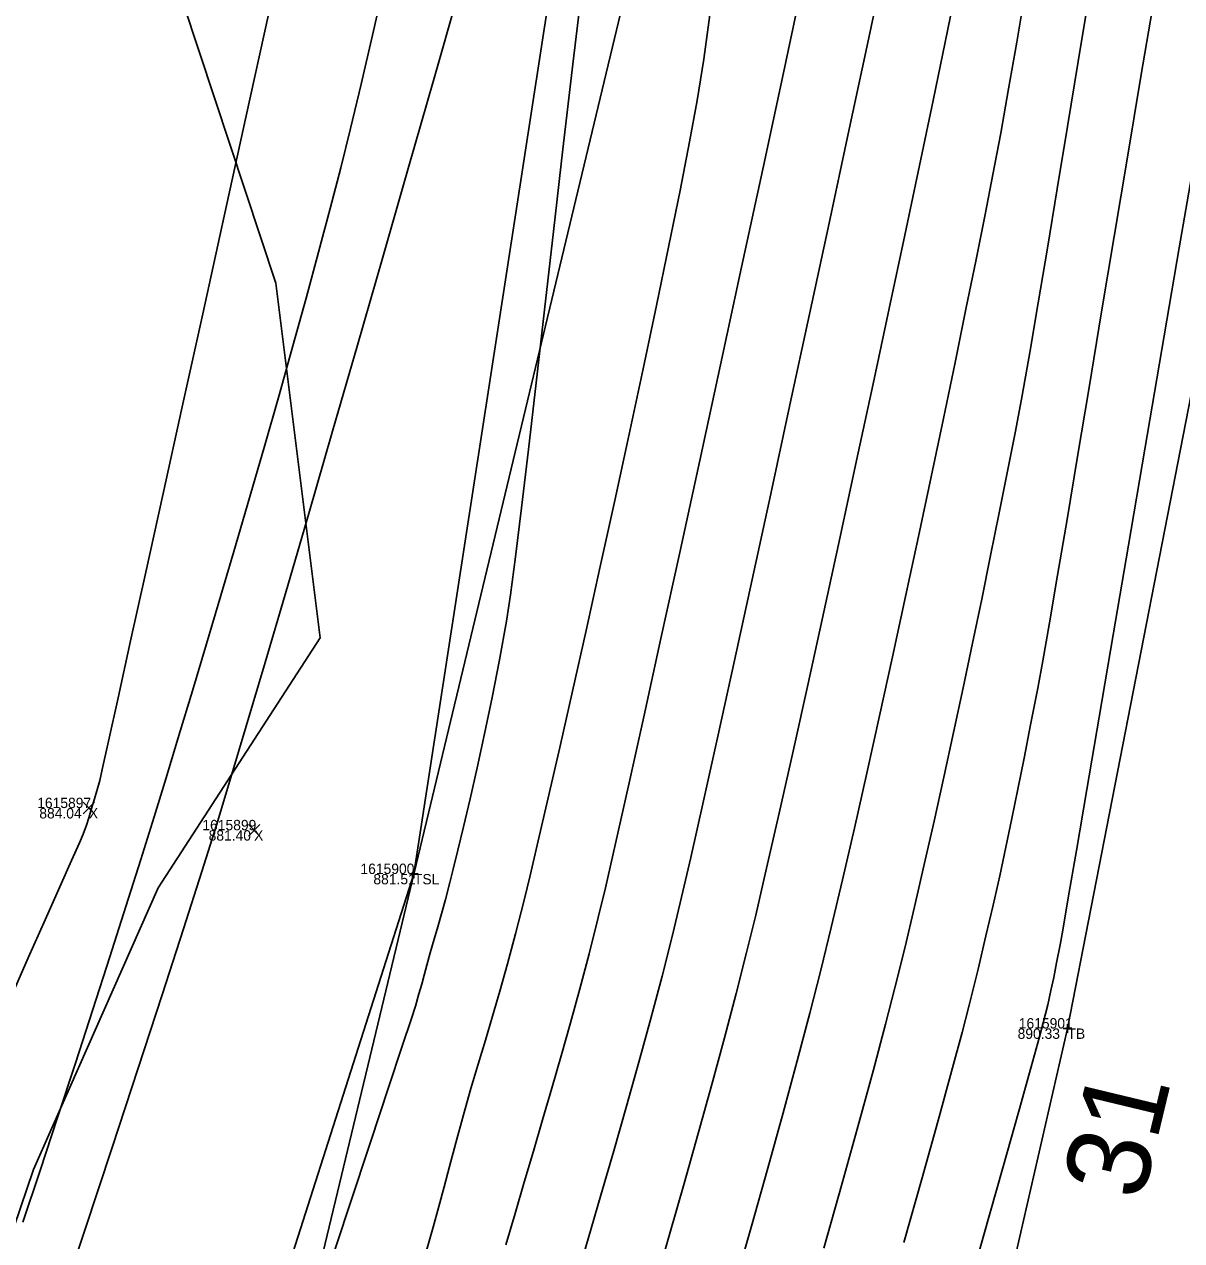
# Model space of a CAD drawing. Extents: x 1957117 to 1971063, y 701601 to 715861.
# Drawn here: x 1963046.46 to 1963085.54, y 705060 to 705101.07 of the extents above; entities that cross this region are included whole.
import ezdxf

# ---------------------------------------------------------------- set-up
doc = ezdxf.new("R2010")
doc.units = 0
for name, color, linetype in [('AP_X_Lights', 7, 'Continuous'), ('DT_X_Break_Line', 7, 'Continuous'), ('DT_X_Contour_Major', 7, 'Continuous'), ('DT_X_Contour_Minor', 7, 'Continuous'), ('GE_X_CL_20', 7, 'Continuous'), ('HY_X_Water_Edge', 7, 'Continuous'), ('PV_P_Drive', 7, 'Continuous'), ('PV_P_Shoulder', 7, 'Continuous'), ('RS_Raster1', 7, 'Continuous'), ('RW_X_Esmt_RR', 7, 'Continuous'), ('SC_Scratch1', 7, 'Continuous'), ('SC_Shading5', 7, 'Continuous'), ('VG_X_Tree_Line_Rt', 7, 'Continuous')]:
    doc.layers.add(name, color=color, linetype=linetype)

msp = doc.modelspace()

# ---------------------------------------------------------------- linework, layer by layer
at = {"layer": 'AP_X_Lights'}
for p, q in [((1963048.446, 705074.414), (1963048.834, 705074.804)), ((1963048.446, 705074.804), (1963048.834, 705074.414)), ((1963054.026, 705073.666), (1963054.414, 705074.056)), ((1963054.026, 705074.056), (1963054.414, 705073.666))]:
    msp.add_line(p, q, dxfattribs=at)
at = {"layer": 'DT_X_Break_Line'}
for points in [[(1963248.355, 705747.376), (1963235.759, 705698.829), (1963221.229, 705652.053), (1963207.844, 705601.615), (1963200.47, 705556.329), (1963185.917, 705507.018), (1963175.154, 705452.621), (1963160.398, 705408.434), (1963150.566, 705354.43), (1963137.351, 705306.484), (1963127.753, 705261.545), (1963117.087, 705216.019), (1963104.746, 705164.3), (1963091.28, 705116.393), (1963081.686, 705067.168)], [(1962854.549, 704243.654), (1962868.069, 704295.231), (1962879.669, 704344.313), (1962892.757, 704392.318), (1962905.964, 704443.142), (1962917.718, 704492.375), (1962926.962, 704538.336), (1962936.778, 704587.265), (1962949.215, 704630.669), (1962963.968, 704683.754), (1962972.038, 704733.348), (1962988.206, 704780.999), (1962994.689, 704830.943), (1963004.932, 704879.138), (1963021.822, 704927.498), (1963031.944, 704976.286), (1963045.21, 705027.355), (1963059.618, 705072.384), (1963067.267, 705121.949)], [(1963081.686, 705067.168), (1963070.617, 705018.992), (1963060.629, 704969.66), (1963044.793, 704921.859), (1963033.624, 704869.219), (1963022.038, 704824.561), (1963012.554, 704778.141), (1962998.858, 704727.004), (1962987.967, 704677.611), (1962975.675, 704626.305), (1962966.447, 704580.213), (1962950.262, 704533.092), (1962939.515, 704481.257), (1962926.044, 704436.037), (1962917.68, 704386.811), (1962906.11, 704337.415), (1962892.064, 704289.931), (1962881.011, 704234.451)]]:
    msp.add_lwpolyline(points, dxfattribs=at)
at = {"layer": 'DT_X_Contour_Major'}
for points in [[(1963075.493, 705103.055), (1963074.905, 705100.294), (1963074.282, 705097.376), (1963073.635, 705094.356), (1963072.975, 705091.286), (1963072.315, 705088.222), (1963071.665, 705085.216), (1963071.036, 705082.322), (1963070.44, 705079.594), (1963069.888, 705077.085), (1963069.392, 705074.85), (1963068.962, 705072.942), (1963068.61, 705071.414), (1963068.348, 705070.321), (1963067.994, 705068.934), (1963067.614, 705067.5), (1963067.212, 705066.032), (1963066.794, 705064.542), (1963066.366, 705063.042), (1963065.934, 705061.545), (1963065.502, 705060.063), (1963065.076, 705058.608)], [(1963075.493, 705103.055), (1963074.905, 705100.294), (1963074.282, 705097.376), (1963073.635, 705094.356), (1963072.975, 705091.286), (1963072.315, 705088.222), (1963071.665, 705085.216), (1963071.036, 705082.322), (1963070.44, 705079.594), (1963069.888, 705077.085), (1963069.392, 705074.85), (1963068.962, 705072.942), (1963068.61, 705071.414), (1963068.348, 705070.321), (1963067.994, 705068.934), (1963067.614, 705067.5), (1963067.212, 705066.032), (1963066.794, 705064.542), (1963066.366, 705063.042), (1963065.934, 705061.545), (1963065.502, 705060.063), (1963065.076, 705058.608)], [(1963086.048, 705096.954), (1963085.457, 705093.519), (1963084.868, 705090.087), (1963084.293, 705086.722), (1963083.742, 705083.49), (1963083.226, 705080.455), (1963082.754, 705077.682), (1963082.338, 705075.234), (1963081.988, 705073.177), (1963081.714, 705071.575), (1963081.528, 705070.492), (1963081.439, 705069.994), (1963081.32, 705069.381), (1963081.223, 705068.894), (1963081.129, 705068.451), (1963081.018, 705067.968), (1963080.87, 705067.361), (1963080.741, 705066.887), (1963080.459, 705065.871), (1963080.04, 705064.377), (1963079.502, 705062.466), (1963078.863, 705060.2), (1963078.141, 705057.641)], [(1963086.048, 705096.954), (1963085.457, 705093.519), (1963084.868, 705090.087), (1963084.293, 705086.722), (1963083.742, 705083.49), (1963083.226, 705080.455), (1963082.754, 705077.682), (1963082.338, 705075.234), (1963081.988, 705073.177), (1963081.714, 705071.575), (1963081.528, 705070.492), (1963081.439, 705069.994), (1963081.32, 705069.381), (1963081.223, 705068.894), (1963081.129, 705068.451), (1963081.018, 705067.968), (1963080.87, 705067.361), (1963080.741, 705066.887), (1963080.459, 705065.871), (1963080.04, 705064.377), (1963079.502, 705062.466), (1963078.863, 705060.2), (1963078.141, 705057.641)]]:
    msp.add_lwpolyline(points, dxfattribs=at)
at = {"layer": 'DT_X_Contour_Minor'}
for points in [[(1963065.333, 705102.631), (1963064.984, 705099.724), (1963064.647, 705096.857), (1963064.325, 705094.077), (1963064.022, 705091.429), (1963063.74, 705088.96), (1963063.481, 705086.717), (1963063.25, 705084.745), (1963063.048, 705083.092), (1963062.879, 705081.803), (1963062.745, 705080.924), (1963062.507, 705079.618), (1963062.256, 705078.342), (1963062.002, 705077.118), (1963061.751, 705075.969), (1963061.513, 705074.916), (1963061.294, 705073.98), (1963061.103, 705073.184), (1963060.947, 705072.549), (1963060.835, 705072.096), (1963060.686, 705071.519), (1963060.55, 705071.034), (1963060.422, 705070.601), (1963060.296, 705070.178), (1963060.166, 705069.725), (1963060.05, 705069.306), (1963059.961, 705068.972), (1963059.88, 705068.667), (1963059.787, 705068.335), (1963059.665, 705067.917), (1963059.532, 705067.509), (1963059.225, 705066.574), (1963058.761, 705065.171), (1963058.162, 705063.359), (1963057.447, 705061.197), (1963056.636, 705058.742)], [(1963065.333, 705102.631), (1963064.984, 705099.724), (1963064.647, 705096.857), (1963064.325, 705094.077), (1963064.022, 705091.429), (1963063.74, 705088.96), (1963063.481, 705086.717), (1963063.25, 705084.745), (1963063.048, 705083.092), (1963062.879, 705081.803), (1963062.745, 705080.924), (1963062.507, 705079.618), (1963062.256, 705078.342), (1963062.002, 705077.118), (1963061.751, 705075.969), (1963061.513, 705074.916), (1963061.294, 705073.98), (1963061.103, 705073.184), (1963060.947, 705072.549), (1963060.835, 705072.096), (1963060.686, 705071.519), (1963060.55, 705071.034), (1963060.422, 705070.601), (1963060.296, 705070.178), (1963060.166, 705069.725), (1963060.05, 705069.306), (1963059.961, 705068.972), (1963059.88, 705068.667), (1963059.787, 705068.335), (1963059.665, 705067.917), (1963059.532, 705067.509), (1963059.225, 705066.574), (1963058.761, 705065.171), (1963058.162, 705063.359), (1963057.447, 705061.197), (1963056.636, 705058.742)], [(1963072.766, 705102.573), (1963072.093, 705099.434), (1963071.394, 705096.179), (1963070.681, 705092.87), (1963069.967, 705089.569), (1963069.267, 705086.338), (1963068.593, 705083.24), (1963067.959, 705080.336), (1963067.377, 705077.689), (1963066.862, 705075.361), (1963066.425, 705073.414), (1963066.082, 705071.911), (1963065.844, 705070.912), (1963065.531, 705069.685), (1963065.218, 705068.502), (1963064.904, 705067.357), (1963064.59, 705066.244), (1963064.277, 705065.155), (1963063.964, 705064.086), (1963063.652, 705063.028), (1963063.341, 705061.975), (1963063.032, 705060.921), (1963062.724, 705059.86)], [(1963072.766, 705102.573), (1963072.093, 705099.434), (1963071.394, 705096.179), (1963070.681, 705092.87), (1963069.967, 705089.569), (1963069.267, 705086.338), (1963068.593, 705083.24), (1963067.959, 705080.336), (1963067.377, 705077.689), (1963066.862, 705075.361), (1963066.425, 705073.414), (1963066.082, 705071.911), (1963065.844, 705070.912), (1963065.531, 705069.685), (1963065.218, 705068.502), (1963064.904, 705067.357), (1963064.59, 705066.244), (1963064.277, 705065.155), (1963063.964, 705064.086), (1963063.652, 705063.028), (1963063.341, 705061.975), (1963063.032, 705060.921), (1963062.724, 705059.86)], [(1963046.41, 705060.63), (1963046.991, 705062.369), (1963047.586, 705064.168), (1963048.184, 705065.994), (1963048.775, 705067.811), (1963049.347, 705069.586), (1963049.889, 705071.284), (1963050.391, 705072.872), (1963050.841, 705074.314), (1963051.248, 705075.633), (1963051.682, 705077.057), (1963052.14, 705078.568), (1963052.615, 705080.151), (1963053.102, 705081.789), (1963053.596, 705083.465), (1963054.091, 705085.161), (1963054.582, 705086.862), (1963055.064, 705088.55), (1963055.531, 705090.21), (1963055.978, 705091.823), (1963056.399, 705093.374), (1963056.79, 705094.846), (1963057.144, 705096.221), (1963057.473, 705097.55), (1963057.833, 705099.052), (1963058.219, 705100.702), (1963058.625, 705102.475)], [(1963046.41, 705060.63), (1963046.991, 705062.369), (1963047.586, 705064.168), (1963048.184, 705065.994), (1963048.775, 705067.811), (1963049.347, 705069.586), (1963049.889, 705071.284), (1963050.391, 705072.872), (1963050.841, 705074.314), (1963051.248, 705075.633), (1963051.682, 705077.057), (1963052.14, 705078.568), (1963052.615, 705080.151), (1963053.102, 705081.789), (1963053.596, 705083.465), (1963054.091, 705085.161), (1963054.582, 705086.862), (1963055.064, 705088.55), (1963055.531, 705090.21), (1963055.978, 705091.823), (1963056.399, 705093.374), (1963056.79, 705094.846), (1963057.144, 705096.221), (1963057.473, 705097.55), (1963057.833, 705099.052), (1963058.219, 705100.702), (1963058.625, 705102.475)], [(1963077.91, 705102.18), (1963077.556, 705100.464), (1963077.145, 705098.492), (1963076.687, 705096.307), (1963076.19, 705093.955), (1963075.664, 705091.48), (1963075.119, 705088.927), (1963074.563, 705086.339), (1963074.006, 705083.761), (1963073.457, 705081.237), (1963072.926, 705078.813), (1963072.421, 705076.531), (1963071.952, 705074.438), (1963071.528, 705072.577), (1963071.158, 705070.992), (1963070.852, 705069.729), (1963070.5, 705068.346), (1963070.105, 705066.855), (1963069.675, 705065.275), (1963069.217, 705063.628), (1963068.738, 705061.932), (1963068.246, 705060.208), (1963067.747, 705058.477)], [(1963077.91, 705102.18), (1963077.556, 705100.464), (1963077.145, 705098.492), (1963076.687, 705096.307), (1963076.19, 705093.955), (1963075.664, 705091.48), (1963075.119, 705088.927), (1963074.563, 705086.339), (1963074.006, 705083.761), (1963073.457, 705081.237), (1963072.926, 705078.813), (1963072.421, 705076.531), (1963071.952, 705074.438), (1963071.528, 705072.577), (1963071.158, 705070.992), (1963070.852, 705069.729), (1963070.5, 705068.346), (1963070.105, 705066.855), (1963069.675, 705065.275), (1963069.217, 705063.628), (1963068.738, 705061.932), (1963068.246, 705060.208), (1963067.747, 705058.477)], [(1963080.243, 705102.103), (1963079.97, 705100.461), (1963079.699, 705098.885), (1963079.432, 705097.392), (1963079.169, 705095.997), (1963078.903, 705094.65), (1963078.597, 705093.126), (1963078.257, 705091.453), (1963077.888, 705089.656), (1963077.494, 705087.761), (1963077.082, 705085.793), (1963076.655, 705083.78), (1963076.219, 705081.747), (1963075.78, 705079.719), (1963075.343, 705077.724), (1963074.912, 705075.787), (1963074.492, 705073.933), (1963074.09, 705072.19), (1963073.71, 705070.582), (1963073.357, 705069.137), (1963072.987, 705067.688), (1963072.559, 705066.073), (1963072.081, 705064.317), (1963071.563, 705062.45), (1963071.014, 705060.498), (1963070.443, 705058.489)], [(1963080.243, 705102.103), (1963079.97, 705100.461), (1963079.699, 705098.885), (1963079.432, 705097.392), (1963079.169, 705095.997), (1963078.903, 705094.65), (1963078.597, 705093.126), (1963078.257, 705091.453), (1963077.888, 705089.656), (1963077.494, 705087.761), (1963077.082, 705085.793), (1963076.655, 705083.78), (1963076.219, 705081.747), (1963075.78, 705079.719), (1963075.343, 705077.724), (1963074.912, 705075.787), (1963074.492, 705073.933), (1963074.09, 705072.19), (1963073.71, 705070.582), (1963073.357, 705069.137), (1963072.987, 705067.688), (1963072.559, 705066.073), (1963072.081, 705064.317), (1963071.563, 705062.45), (1963071.014, 705060.498), (1963070.443, 705058.489)], [(1963045.558, 705051.503), (1963046.54, 705054.446), (1963047.523, 705057.403), (1963048.49, 705060.321), (1963049.423, 705063.146), (1963050.304, 705065.826), (1963051.115, 705068.307), (1963051.838, 705070.537), (1963052.455, 705072.463), (1963052.948, 705074.032), (1963053.403, 705075.524), (1963053.956, 705077.369), (1963054.593, 705079.521), (1963055.3, 705081.931), (1963056.064, 705084.552), (1963056.872, 705087.338), (1963057.711, 705090.239), (1963058.566, 705093.21), (1963059.426, 705096.203), (1963060.275, 705099.169), (1963061.102, 705102.063)], [(1963045.558, 705051.503), (1963046.54, 705054.446), (1963047.523, 705057.403), (1963048.49, 705060.321), (1963049.423, 705063.146), (1963050.304, 705065.826), (1963051.115, 705068.307), (1963051.838, 705070.537), (1963052.455, 705072.463), (1963052.948, 705074.032), (1963053.403, 705075.524), (1963053.956, 705077.369), (1963054.593, 705079.521), (1963055.3, 705081.931), (1963056.064, 705084.552), (1963056.872, 705087.338), (1963057.711, 705090.239), (1963058.566, 705093.21), (1963059.426, 705096.203), (1963060.275, 705099.169), (1963061.102, 705102.063)], [(1963082.421, 705102.064), (1963082.05, 705099.817), (1963081.689, 705097.622), (1963081.341, 705095.509), (1963081.009, 705093.511), (1963080.698, 705091.662), (1963080.412, 705089.994), (1963080.153, 705088.538), (1963079.925, 705087.329), (1963079.66, 705085.978), (1963079.381, 705084.577), (1963079.091, 705083.137), (1963078.79, 705081.665), (1963078.48, 705080.172), (1963078.163, 705078.667), (1963077.841, 705077.158), (1963077.513, 705075.654), (1963077.183, 705074.166), (1963076.851, 705072.702), (1963076.519, 705071.271), (1963076.189, 705069.882), (1963075.861, 705068.545), (1963075.544, 705067.313), (1963075.132, 705065.773), (1963074.638, 705063.971), (1963074.076, 705061.95), (1963073.46, 705059.755)], [(1963082.421, 705102.064), (1963082.05, 705099.817), (1963081.689, 705097.622), (1963081.341, 705095.509), (1963081.009, 705093.511), (1963080.698, 705091.662), (1963080.412, 705089.994), (1963080.153, 705088.538), (1963079.925, 705087.329), (1963079.66, 705085.978), (1963079.381, 705084.577), (1963079.091, 705083.137), (1963078.79, 705081.665), (1963078.48, 705080.172), (1963078.163, 705078.667), (1963077.841, 705077.158), (1963077.513, 705075.654), (1963077.183, 705074.166), (1963076.851, 705072.702), (1963076.519, 705071.271), (1963076.189, 705069.882), (1963075.861, 705068.545), (1963075.544, 705067.313), (1963075.132, 705065.773), (1963074.638, 705063.971), (1963074.076, 705061.95), (1963073.46, 705059.755)], [(1963084.624, 705102.013), (1963084.165, 705099.302), (1963083.708, 705096.585), (1963083.26, 705093.903), (1963082.826, 705091.298), (1963082.413, 705088.811), (1963082.026, 705086.483), (1963081.67, 705084.354), (1963081.353, 705082.467), (1963081.078, 705080.861), (1963080.853, 705079.579), (1963080.682, 705078.661), (1963080.441, 705077.425), (1963080.219, 705076.296), (1963080.01, 705075.248), (1963079.808, 705074.254), (1963079.606, 705073.288), (1963079.398, 705072.324), (1963079.176, 705071.335), (1963078.934, 705070.295), (1963078.666, 705069.176), (1963078.365, 705067.953), (1963078.126, 705067.029), (1963077.771, 705065.718), (1963077.317, 705064.066), (1963076.775, 705062.123), (1963076.162, 705059.938)], [(1963084.624, 705102.013), (1963084.165, 705099.302), (1963083.708, 705096.585), (1963083.26, 705093.903), (1963082.826, 705091.298), (1963082.413, 705088.811), (1963082.026, 705086.483), (1963081.67, 705084.354), (1963081.353, 705082.467), (1963081.078, 705080.861), (1963080.853, 705079.579), (1963080.682, 705078.661), (1963080.441, 705077.425), (1963080.219, 705076.296), (1963080.01, 705075.248), (1963079.808, 705074.254), (1963079.606, 705073.288), (1963079.398, 705072.324), (1963079.176, 705071.335), (1963078.934, 705070.295), (1963078.666, 705069.176), (1963078.365, 705067.953), (1963078.126, 705067.029), (1963077.771, 705065.718), (1963077.317, 705064.066), (1963076.775, 705062.123), (1963076.162, 705059.938)], [(1963045.967, 705068.134), (1963046.593, 705069.553), (1963047.166, 705070.841), (1963047.661, 705071.951), (1963048.054, 705072.834), (1963048.324, 705073.441), (1963048.445, 705073.724), (1963048.558, 705074.032), (1963048.638, 705074.281), (1963048.735, 705074.596), (1963048.835, 705074.92), (1963048.915, 705075.194), (1963049.006, 705075.54), (1963049.09, 705075.912), (1963049.302, 705076.863), (1963049.627, 705078.33), (1963050.052, 705080.254), (1963050.564, 705082.574), (1963051.15, 705085.229), (1963051.795, 705088.158), (1963052.487, 705091.3), (1963053.212, 705094.595), (1963053.956, 705097.982), (1963054.706, 705101.4)], [(1963045.967, 705068.134), (1963046.593, 705069.553), (1963047.166, 705070.841), (1963047.661, 705071.951), (1963048.054, 705072.834), (1963048.324, 705073.441), (1963048.445, 705073.724), (1963048.558, 705074.032), (1963048.638, 705074.281), (1963048.735, 705074.596), (1963048.835, 705074.92), (1963048.915, 705075.194), (1963049.006, 705075.54), (1963049.09, 705075.912), (1963049.302, 705076.863), (1963049.627, 705078.33), (1963050.052, 705080.254), (1963050.564, 705082.574), (1963051.15, 705085.229), (1963051.795, 705088.158), (1963052.487, 705091.3), (1963053.212, 705094.595), (1963053.956, 705097.982), (1963054.706, 705101.4)], [(1963069.613, 705101.39), (1963069.405, 705099.893), (1963069.18, 705098.497), (1963068.925, 705097.104), (1963068.605, 705095.457), (1963068.23, 705093.601), (1963067.811, 705091.58), (1963067.359, 705089.441), (1963066.884, 705087.229), (1963066.397, 705084.989), (1963065.908, 705082.767), (1963065.429, 705080.607), (1963064.969, 705078.555), (1963064.54, 705076.657), (1963064.152, 705074.957), (1963063.815, 705073.502), (1963063.541, 705072.336), (1963063.339, 705071.504), (1963063.048, 705070.362), (1963062.775, 705069.348), (1963062.518, 705068.432), (1963062.27, 705067.583), (1963062.029, 705066.771), (1963061.788, 705065.966), (1963061.544, 705065.138), (1963061.293, 705064.255), (1963061.03, 705063.304), (1963060.817, 705062.513), (1963060.633, 705061.817), (1963060.456, 705061.154), (1963060.265, 705060.46), (1963060.04, 705059.672)], [(1963069.613, 705101.39), (1963069.405, 705099.893), (1963069.18, 705098.497), (1963068.925, 705097.104), (1963068.605, 705095.457), (1963068.23, 705093.601), (1963067.811, 705091.58), (1963067.359, 705089.441), (1963066.884, 705087.229), (1963066.397, 705084.989), (1963065.908, 705082.767), (1963065.429, 705080.607), (1963064.969, 705078.555), (1963064.54, 705076.657), (1963064.152, 705074.957), (1963063.815, 705073.502), (1963063.541, 705072.336), (1963063.339, 705071.504), (1963063.048, 705070.362), (1963062.775, 705069.348), (1963062.518, 705068.432), (1963062.27, 705067.583), (1963062.029, 705066.771), (1963061.788, 705065.966), (1963061.544, 705065.138), (1963061.293, 705064.255), (1963061.03, 705063.304), (1963060.817, 705062.513), (1963060.633, 705061.817), (1963060.456, 705061.154), (1963060.265, 705060.46), (1963060.04, 705059.672)]]:
    msp.add_lwpolyline(points, dxfattribs=at)
at = {"layer": 'HY_X_Water_Edge'}
msp.add_spline([(1963191.723, 701994.048), (1963062.047, 702441.167), (1962863.491, 703169.356), (1962827.53, 703438.691), (1962823.213, 703537.412), (1962817.962, 703593.874), (1962817.97, 703697.316), (1962828.582, 703804.235), (1962836.461, 703844.734), (1962850.687, 703896.004), (1962867.251, 703938.846), (1962873.848, 703992.355), (1962884.135, 704091.371), (1962891.241, 704140.854), (1962897.382, 704180.529), (1962905.467, 704230.979), (1962943.949, 704328.022), (1962948.537, 704378.842), (1962964.114, 704426.264), (1963004.885, 704570.73), (1963042.054, 704716.522), (1963062.038, 704814.417), (1963072.171, 704860.237), (1963090.023, 704956.798), (1963107.066, 705031.783), (1963133.773, 705105.742), (1963148.685, 705206.74), (1963175.48, 705301.059), (1963191.635, 705353.417), (1963210.988, 705447.286), (1963219.532, 705497.27), (1963230.124, 705549.475), (1963251.052, 705591.159), (1963275.289, 705693.429), (1963292.982, 705784.032), (1963302.841, 705839.645), (1963335.126, 705936.766), (1963359.752, 706046.75), (1963389.133, 706177.299), (1963417.827, 706273.456), (1963475.868, 706451.902), (1963533.782, 706640.53), (1963553.86, 706696.984), (1963580.184, 706715.425), (1963609.172, 706718.73), (1963617.062, 706714.691), (1963619.447, 706694.678), (1963564.282, 706533.07), (1963531.853, 706395.229), (1963434.4, 706006.96), (1963354.09, 705679.186), (1963237.513, 705206.07), (1963167.369, 704892.962), (1963059.145, 704434.176), (1962907.914, 703908.742), (1962877.458, 703703.326), (1962898.357, 703412.121), (1962942.65, 703052.267), (1963048.963, 702674.866), (1963191.468, 702189.666), (1963245.396, 702019.832)], degree=3, dxfattribs=at)
at = {"layer": 'PV_P_Drive'}
for p, q in [((1963059.618, 705072.53), (1963059.618, 705072.238)), ((1963059.472, 705072.384), (1963059.764, 705072.384)), ((1963059.618, 705072.384), (1963059.618, 705072.384)), ((1963081.686, 705067.314), (1963081.686, 705067.022)), ((1963081.54, 705067.168), (1963081.832, 705067.168)), ((1963081.686, 705067.168), (1963081.686, 705067.168))]:
    msp.add_line(p, q, dxfattribs=at)
at = {"layer": 'RW_X_Esmt_RR'}
msp.add_lwpolyline([(1962866.45, 704268.068), (1963123.345, 705337.727), (1963135.496, 705336.937), (1963400.797, 706441.601)], dxfattribs=at)
at = {"layer": 'SC_Shading5'}
for points in [[(1963026.912, 704294.121), (1963138.818, 704737.794), (1963251.679, 705213.963), (1963374.306, 705730.111), (1963454.783, 706045.593), (1963517.244, 706296.713), (1963562.763, 706479.256), (1963580.13, 706553.799), (1963589.678, 706586.994)], [(1963609.915, 706579.703), (1963587.283, 706499.153), (1963552.056, 706354.005), (1963480.911, 706069.234), (1963357.401, 705576.869), (1963272.751, 705226.931), (1963210.247, 704956.481), (1963044.97, 704288.881)]]:
    msp.add_spline(points, degree=3, dxfattribs=at)
at = {"layer": 'VG_X_Tree_Line_Rt'}
msp.add_lwpolyline([(1963049.763, 705108.02), (1963054.952, 705092.333), (1963056.456, 705080.352), (1963050.983, 705071.912), (1963046.772, 705062.411), (1963044.552, 705055.906), (1963044.491, 705044.338), (1963039.712, 705035.133), (1963037.128, 705025.318), (1963034.868, 705015.939), (1963029.398, 705012.613), (1963028.597, 705002.789), (1963028.25, 704996.004), (1963024.563, 704991.027), (1963024.563, 704991.027), (1963022.519, 704970.651), (1963024.442, 704961.279), (1963026.502, 704948.305), (1963022.857, 704939.902)], dxfattribs=at)

# ---------------------------------------------------------------- texts
at = {"layer": 'GE_X_CL_20'}
msp.add_text('31', height=2.8, rotation=76.4953, dxfattribs=at).set_placement((1963084.209, 705061.297))
at = {"layer": 'PV_P_Shoulder'}
for s, p in [('884.04', (1963046.967, 705074.259)), ('881.40', (1963052.685, 705073.511)), ('881.51', (1963058.248, 705072.034)), ('890.33', (1963080.002, 705066.818))]:
    msp.add_text(s, height=0.35, dxfattribs=at).set_placement(p)
at = {"layer": 'RS_Raster1'}
for s, p in [('1615897', (1963046.896, 705074.609)), ('1615899', (1963052.473, 705073.861)), ('1615900', (1963057.811, 705072.384)), ('1615901', (1963080.041, 705067.168))]:
    msp.add_text(s, height=0.35, dxfattribs=at).set_placement(p)
at = {"layer": 'SC_Scratch1'}
for s, p in [('X', (1963048.64, 705074.259)), ('X', (1963054.22, 705073.511)), ('TSL', (1963059.618, 705072.034)), ('TB', (1963081.686, 705066.818))]:
    msp.add_text(s, height=0.35, dxfattribs=at).set_placement(p)

doc.saveas('drawing.dxf')
